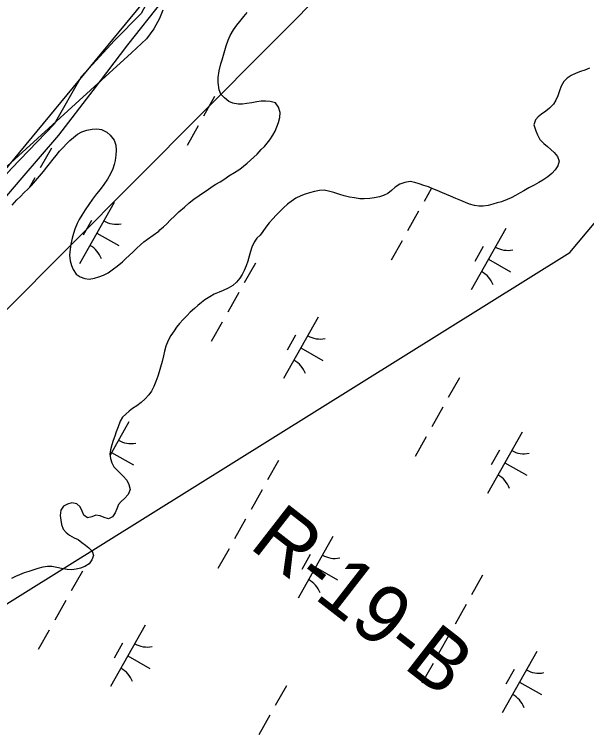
# Model space of a CAD drawing. Extents: x 3913936 to 3933962, y 195330 to 217741.
# Drawn here: x 3924747 to 3925153, y 201755 to 202270 of the extents above; entities that cross this region are included whole.
import ezdxf

# ---------------------------------------------------------------- set-up
doc = ezdxf.new("R2010")
doc.units = 0
for name, color, linetype in [('V-GRID-MAJR', 7, 'Continuous'), ('V-RIVR-EDGE', 7, 'Continuous'), ('V-RIVR-RANG-IDEN', 7, 'Continuous'), ('V-RRAP-FSHR', 7, 'Continuous'), ('V-TOPO-SHOR', 7, 'Continuous'), ('V-UTIL-LINE', 7, 'Continuous'), ('V-WETL-SWMP', 7, 'Continuous')]:
    doc.layers.add(name, color=color, linetype=linetype)

msp = doc.modelspace()

# ---------------------------------------------------------------- linework, layer by layer
at = {"layer": 'V-GRID-MAJR'}
msp.add_spline([(3925365.98, 197364.03), (3925326.04, 199633.54), (3925219.37, 205693.59), (3925112.71, 211753.63), (3925058.21, 214849.94)], degree=3, dxfattribs=at)
at = {"layer": 'V-RIVR-EDGE'}
msp.add_lwpolyline([(3925098.63, 202758.93), (3925059.31, 202672.43), (3925011, 202591.54), (3924949.22, 202480.33), (3924880.69, 202352.26), (3924836.88, 202270.25), (3924817.78, 202251.15), (3924794.19, 202225.31), (3924775.09, 202191.61), (3924744.76, 202160.16), (3924732.4, 202146.67), (3924713.3, 202127.58), (3924687.46, 202097.24), (3924658.25, 202064.67), (3924634.66, 202035.46), (3924616.69, 202004), (3924582.99, 201983.78), (3924550.41, 201972.55), (3924474.02, 201946.71), (3924413.35, 201918.62), (3924368.42, 201893.91), (3924286.41, 201801.79), (3924186.42, 201686.08), (3924176.5, 201661.59)], dxfattribs=at)
at = {"layer": 'V-RRAP-FSHR'}
msp.add_lwpolyline([(3924726.17, 202123.28), (3924752.16, 202153.55), (3924778.28, 202183.85), (3924802.78, 202215.47), (3924827.28, 202247.88), (3924851.73, 202278.74), (3924875.73, 202310.75), (3924899.72, 202342.75), (3924919.66, 202377.25), (3924937.4, 202413.98), (3924955.15, 202448.95), (3924972.75, 202484.87), (3924990.34, 202520.79), (3925007.93, 202556.72), (3925025.52, 202592.64), (3925043.1, 202628.57), (3925060.69, 202664.5), (3925078.33, 202700.4), (3925096.18, 202736.27)], dxfattribs=at)
at = {"layer": 'V-TOPO-SHOR'}
for points in [[(3924849.4, 202115.75), (3924850.19, 202116.51), (3924852.78, 202118.8), (3924854.95, 202120.88), (3924857.54, 202123.38), (3924860.65, 202126.61), (3924863.65, 202129.31), (3924867.59, 202132.75), (3924870.9, 202135.67), (3924874.21, 202138.27), (3924877.94, 202140.98), (3924881.05, 202143.07), (3924883.75, 202144.84), (3924887.27, 202147.34), (3924889.97, 202149.01), (3924892.97, 202150.78), (3924896.19, 202152.87), (3924899.19, 202154.85), (3924903.23, 202157.25), (3924906.86, 202159.75), (3924909.55, 202161.73), (3924912.25, 202163.92), (3924914.53, 202166), (3924916.8, 202168.19), (3924919.19, 202170.38), (3924922.19, 202173.71), (3924924.36, 202175.89), (3924926.33, 202178.18), (3924928.29, 202180.58), (3924930.46, 202183.8), (3924932.01, 202186.71), (3924933.25, 202189.73), (3924934.39, 202192.74), (3924935.31, 202196.48), (3924935.51, 202199.91), (3924934.46, 202203.75), (3924932.37, 202206.86), (3924928.43, 202207.78), (3924925.21, 202208.08), (3924922.2, 202208.07), (3924918.98, 202207.54), (3924915.35, 202206.81), (3924911.92, 202206.28), (3924908.81, 202205.96), (3924905.8, 202205.74), (3924901.85, 202206.46), (3924899.04, 202207.7), (3924896.02, 202210.28), (3924893.53, 202212.98), (3924892.27, 202215.98), (3924891.53, 202221.17), (3924891.62, 202224.7), (3924892.23, 202229.58), (3924893.47, 202234.47), (3924894.29, 202237.38), (3924895.83, 202242.36), (3924897.17, 202247.25), (3924898.61, 202251.3), (3924900.06, 202254.63), (3924902.43, 202258.58), (3924904.71, 202262.01), (3924906.98, 202264.62), (3924909.78, 202268.15), (3924912.16, 202270.96)], [(3925155.53, 202231.36), (3925152.1, 202230.1), (3925148.99, 202229.05), (3925145.98, 202227.8), (3925142.46, 202226.13), (3925139.66, 202224.25), (3925137.28, 202221.96), (3925135.32, 202218.63), (3925134.18, 202215.31), (3925132.95, 202211.88), (3925131.61, 202208.76), (3925129.85, 202205.95), (3925127.06, 202203.04), (3925124.46, 202200.85), (3925121.46, 202198.76), (3925119.08, 202196.89), (3925117, 202194.7), (3925115.88, 202191.27), (3925117.24, 202186.92), (3925118.6, 202184.02), (3925120.16, 202180.8), (3925122.97, 202177.9), (3925125.57, 202175.73), (3925127.97, 202173.66)], [(3924745.04, 202134.14), (3924748.49, 202137.79), (3924751.08, 202140.3), (3924753.67, 202142.99), (3924756.26, 202145.51), (3924758.76, 202148.02), (3924761.69, 202151.41), (3924764.54, 202154.7), (3924767.29, 202157.91), (3924769.8, 202161.03), (3924771.69, 202163.38), (3924774.37, 202166.84), (3924776.44, 202169.36), (3924778.76, 202172.39), (3924781.27, 202175.08), (3924783.68, 202177.68), (3924786.1, 202180.03), (3924788.6, 202182.2), (3924791.62, 202184.46), (3924794.56, 202186.11), (3924798.1, 202187.33), (3924802.08, 202188.12), (3924805.19, 202188.39), (3924808.57, 202187.79), (3924812.3, 202185.98), (3924814.81, 202183.91), (3924817.59, 202180.29), (3924818.81, 202176.66), (3924819.08, 202173.2), (3924818.83, 202169.65), (3924818.23, 202165.93), (3924817.55, 202162.98), (3924816.61, 202159.95), (3924815.06, 202156.32), (3924812.82, 202152.59), (3924810.24, 202148.69), (3924807.65, 202145.22), (3924805.15, 202142.27), (3924802.22, 202138.37), (3924799.55, 202134.55), (3924796.96, 202130.83), (3924794.55, 202127.02), (3924792.66, 202123.89), (3924791.37, 202121.03), (3924789.73, 202117.05), (3924788.7, 202114.02), (3924787.76, 202110.64), (3924786.82, 202106.31), (3924786.31, 202102.76), (3924785.89, 202098.61), (3924786.33, 202094.46), (3924787.3, 202091.26), (3924788.51, 202088.32), (3924790.69, 202085.04), (3924793.37, 202083.14), (3924796.75, 202082.03), (3924799.87, 202081.52), (3924803.67, 202082.22), (3924806.79, 202083.1), (3924809.98, 202084.49), (3924813.27, 202086.14), (3924817.15, 202088.84), (3924819.83, 202090.83), (3924823.54, 202093.96), (3924825.87, 202096.21), (3924828.2, 202098.3), (3924831.05, 202100.99), (3924833.64, 202103.5), (3924836.4, 202106.02), (3924838.73, 202108.02), (3924841.23, 202110.01), (3924849.4, 202115.75)], [(3925127.97, 202173.66), (3925130.26, 202171.49), (3925132.65, 202168.69), (3925133.91, 202165.37), (3925132.88, 202161.94), (3925131.02, 202159.13), (3925128.74, 202156.63), (3925125.74, 202154.13), (3925122.21, 202151.84), (3925119.52, 202150.17), (3925116.2, 202148.4), (3925112.37, 202146.31), (3925108.84, 202144.33), (3925106.25, 202142.76), (3925102.93, 202140.99), (3925099.82, 202139.42), (3925096.92, 202138.06), (3925092.87, 202136.49), (3925089.76, 202135.65), (3925086.86, 202134.71), (3925083.33, 202133.98), (3925079.9, 202133.45), (3925076.89, 202133.44), (3925073.78, 202133.95), (3925070.25, 202134.88), (3925067.23, 202135.9), (3925064.11, 202137.35), (3925060.58, 202138.9), (3925056.73, 202140.55), (3925053.93, 202141.68), (3925050.91, 202142.92), (3925047.27, 202144.47), (3925044.05, 202145.81), (3925040.93, 202147.04), (3925037.81, 202148.18), (3925034.49, 202149.31), (3925031.37, 202150.24)], [(3925031.37, 202150.24), (3925027.94, 202150.85), (3925024.21, 202150.32), (3925020.58, 202149.06), (3925017.36, 202146.87), (3925014.77, 202144.58), (3925012.08, 202142.5), (3925009.08, 202141.04), (3925006.17, 202139.99), (3925002.75, 202139.36), (3924999.22, 202138.73), (3924995.38, 202138.51), (3924992.16, 202138.71), (3924988.42, 202139.21), (3924984.99, 202139.83), (3924981.15, 202140.75), (3924977.93, 202141.78), (3924973.67, 202143.12), (3924970.03, 202144.04), (3924966.81, 202144.66), (3924963.48, 202144.54), (3924960.06, 202143.91), (3924956.53, 202142.97), (3924953.42, 202141.92), (3924950.21, 202140.77), (3924946.79, 202139.1), (3924943.47, 202136.8), (3924940.77, 202134.72), (3924937.98, 202132.33), (3924935.08, 202129.41), (3924932.8, 202126.91), (3924930.32, 202124.31), (3924927.84, 202121.5), (3924925.46, 202118.48), (3924923.28, 202115.47), (3924921.42, 202112.86), (3924919.14, 202110.57), (3924917.08, 202107.76), (3924915.53, 202104.33), (3924914.6, 202101.22), (3924913.68, 202097.99), (3924912.65, 202094.26), (3924911.52, 202090.93), (3924909.97, 202087.6), (3924908.63, 202084.9), (3924906.87, 202082.19), (3924904.49, 202079.49), (3924902, 202077.1), (3924898.69, 202075.11), (3924895.16, 202073.55), (3924892.26, 202072.39), (3924888.63, 202070.83), (3924885.62, 202069.05), (3924882.1, 202066.86), (3924879.61, 202064.99), (3924877.02, 202062.8), (3924874.64, 202060.72), (3924871.74, 202058.01), (3924869.46, 202055.72), (3924866.67, 202052.8), (3924864.08, 202049.99), (3924862.01, 202047.5), (3924860.15, 202044.9), (3924857.87, 202041.46), (3924856.01, 202038.03)], [(3924856.01, 202038.03), (3924854.36, 202033.98), (3924853.34, 202030.34), (3924852.72, 202027.12), (3924851.8, 202023.17), (3924850.67, 202019.12), (3924849.64, 202015.69), (3924848.61, 202012.57), (3924847.27, 202008.83), (3924845.72, 202005.3), (3924844.18, 202002.08), (3924842.21, 201999.37), (3924839.62, 201996.46), (3924836.72, 201993.85), (3924833.72, 201991.56), (3924830.71, 201989.58), (3924828.23, 201987.7), (3924825.84, 201985.72), (3924823.57, 201983.43), (3924821.91, 201980.63), (3924820.37, 201976.68), (3924819.03, 201973.04), (3924818, 201970.13), (3924816.86, 201966.91), (3924816.04, 201964), (3924815.12, 201960.36), (3924814.61, 201957.35), (3924814.93, 201954.13), (3924815.87, 201951.02), (3924817.33, 201948.33), (3924819.41, 201946.15), (3924821.7, 201943.98), (3924824.1, 201941.7), (3924826.7, 201938.8), (3924828.16, 201935.69), (3924828.9, 201932.05), (3924827.46, 201928.52)], [(3924827.46, 201928.52), (3924824.87, 201925.71), (3924822.69, 201923.63), (3924820.62, 201921.44), (3924819.49, 201918.53), (3924818.25, 201915.62), (3924816.49, 201912.71), (3924813.7, 201911.25), (3924810.58, 201912.17), (3924807.67, 201913.41), (3924804.66, 201913.92), (3924801.85, 201912.67), (3924798.74, 201911.93), (3924796.14, 201913.9), (3924794.89, 201916.7), (3924793.53, 201919.81), (3924791.03, 201921.98), (3924787.6, 201922.7), (3924784.39, 201921.86), (3924781.69, 201920.3), (3924779.83, 201917.59), (3924779.22, 201913.64), (3924779.65, 201910.32), (3924780.17, 201907.31), (3924781.32, 201904.1), (3924783.41, 201901.61), (3924785.9, 201899.75), (3924789.23, 201897.89), (3924792.04, 201896.55), (3924794.74, 201894.58), (3924797.34, 201892.62), (3924799.63, 201890.65), (3924802.03, 201888.37), (3924802.97, 201885.26), (3924801.84, 201882.14), (3924799.77, 201879.34), (3924796.87, 201877.36), (3924793.75, 201876.2), (3924790.54, 201875.47), (3924787.32, 201875.04), (3924784.1, 201875.24), (3924780.15, 201876.06), (3924776.93, 201876.68), (3924773.3, 201877.39), (3924770.29, 201877.49), (3924766.96, 201876.96), (3924763.33, 201876.02), (3924759.81, 201874.97), (3924756.9, 201873.92), (3924753.58, 201872.87), (3924750.37, 201871.51), (3924747.47, 201870.36), (3924744.56, 201868.9)]]:
    msp.add_lwpolyline(points, dxfattribs=at)
at = {"layer": 'V-UTIL-LINE'}
for points in [[(3922259.35, 198607.65), (3922481.8, 198996.51), (3922891.23, 199568.37), (3923401.91, 200205.88), (3924391.34, 201632.88), (3925141.51, 202100.49), (3925635.89, 202689.84), (3926060.57, 203224.55), (3926266.36, 203722.12), (3926398.76, 204373.14), (3926759.45, 205211.96), (3927229.53, 206070.79), (3927602.51, 206766.2), (3928031.78, 207586.17)], [(3927650.36, 207012.75), (3925143.73, 202648.17), (3924419.49, 201771.61), (3924393.53, 201817.62)], [(3926953.75, 204871.69), (3926114.53, 203439.18), (3924358.1, 201675.2), (3923230.85, 203513.49)]]:
    msp.add_lwpolyline(points, dxfattribs=at)
at = {"layer": 'V-WETL-SWMP'}
for p, q in [((3924888.99, 202211.31), (3924881.15, 202197.36)), ((3924877.23, 202190.39), (3924869.39, 202176.44)), ((3924772.97, 202174.48), (3924765.13, 202160.53)), ((3924761.21, 202153.56), (3924757.25, 202146.51)), ((3925043.18, 202146.15), (3925037.91, 202136.77)), ((3924817.55, 202135.99), (3924793.05, 202092.41)), ((3925033.99, 202129.8), (3925026.15, 202115.85)), ((3924801.51, 202123.21), (3924795.63, 202112.75)), ((3924805.3, 202114.2), (3924820.99, 202105.38)), ((3925095.91, 202117.44), (3925071.41, 202073.86)), ((3925022.23, 202108.88), (3925014.39, 202094.93)), ((3925079.88, 202104.66), (3925074, 202094.2)), ((3924917.97, 202092.97), (3924910.13, 202079.02)), ((3925083.66, 202095.65), (3925099.35, 202086.83)), ((3924906.21, 202072.05), (3924898.37, 202058.1)), ((3924962.55, 202054.48), (3924938.05, 202010.9)), ((3924894.45, 202051.13), (3924886.61, 202037.18)), ((3924946.51, 202041.7), (3924940.63, 202031.24)), ((3924950.3, 202032.69), (3924965.99, 202023.87)), ((3925062.97, 202011.46), (3925055.13, 201997.51)), ((3925051.21, 201990.54), (3925043.37, 201976.59)), ((3924827.94, 201980.19), (3924814.68, 201956.6)), ((3925039.45, 201969.62), (3925031.61, 201955.67)), ((3925107.54, 201972.98), (3925083.04, 201929.39)), ((3925091.51, 201960.19), (3925085.63, 201949.73)), ((3924815.69, 201958.4), (3924831.38, 201949.58)), ((3924934.53, 201952.88), (3924926.69, 201938.93)), ((3925095.29, 201951.18), (3925110.98, 201942.36)), ((3924922.77, 201931.96), (3924914.93, 201918.01)), ((3924911.01, 201911.04), (3924903.17, 201897.09)), ((3924972.94, 201898.69), (3924948.44, 201855.1)), ((3924899.25, 201890.12), (3924891.41, 201876.17)), ((3924956.9, 201885.9), (3924951.02, 201875.44)), ((3924960.69, 201876.89), (3924976.38, 201868.07)), ((3924795, 201874.21), (3924787.16, 201860.26)), ((3925079.53, 201871.37), (3925071.69, 201857.42)), ((3924783.24, 201853.29), (3924775.4, 201839.34)), ((3925067.77, 201850.45), (3925059.93, 201836.5)), ((3924839.57, 201835.73), (3924815.07, 201792.14)), ((3924771.48, 201832.37), (3924763.64, 201818.42)), ((3925056.01, 201829.53), (3925048.17, 201815.58)), ((3924823.54, 201822.94), (3924817.66, 201812.48)), ((3925117.94, 201817.18), (3925093.44, 201773.59)), ((3924827.32, 201813.93), (3924843.01, 201805.11)), ((3925044.25, 201808.61), (3925036.41, 201794.66)), ((3925101.9, 201804.39), (3925096.02, 201793.93)), ((3925105.69, 201795.38), (3925121.38, 201786.56)), ((3924939.99, 201792.7), (3924932.15, 201778.75)), ((3924928.23, 201771.78), (3924920.39, 201757.83))]:
    msp.add_line(p, q, dxfattribs=at)
for points in [[(3924852.24, 202272.52), (3924849.94, 202266.71), (3924845.7, 202259.34), (3924840.68, 202252.36), (3924829.87, 202242.26), (3924800.9, 202215.84), (3924725.19, 202147.09)], [(3924918.98, 202207.55), (3924915.35, 202206.81), (3924911.92, 202206.28), (3924908.81, 202205.96), (3924905.8, 202205.74), (3924901.85, 202206.46), (3924899.04, 202207.7), (3924896.02, 202210.28), (3924893.53, 202212.98), (3924892.27, 202215.98), (3924891.53, 202221.17), (3924891.62, 202224.7), (3924892.23, 202229.58), (3924893.47, 202234.47), (3924894.29, 202237.38), (3924895.83, 202242.36), (3924897.17, 202247.25), (3924898.61, 202251.3), (3924900.05, 202254.63), (3924902.43, 202258.58), (3924904.71, 202262.01), (3924906.98, 202264.61), (3924909.78, 202268.15), (3924912.16, 202270.96)], [(3925152.1, 202230.1), (3925148.99, 202229.05), (3925145.98, 202227.8), (3925142.46, 202226.13), (3925139.66, 202224.25), (3925137.28, 202221.96), (3925135.32, 202218.63), (3925134.18, 202215.31), (3925132.95, 202211.88), (3925131.61, 202208.76), (3925129.85, 202205.95), (3925127.05, 202203.04), (3925124.46, 202200.85), (3925121.46, 202198.77), (3925119.08, 202196.89), (3925117.01, 202194.7), (3925115.87, 202191.27), (3925117.24, 202186.92), (3925118.59, 202184.01), (3925120.16, 202180.8), (3925122.97, 202177.9), (3925125.57, 202175.73), (3925127.97, 202173.66), (3925130.26, 202171.48), (3925132.65, 202168.69), (3925133.91, 202165.37), (3925132.88, 202161.94), (3925131.02, 202159.13), (3925128.74, 202156.63), (3925125.74, 202154.13), (3925122.21, 202151.84), (3925119.52, 202150.17), (3925116.2, 202148.4), (3925112.37, 202146.31), (3925108.84, 202144.33), (3925106.25, 202142.76), (3925102.93, 202140.99), (3925099.82, 202139.42), (3925096.92, 202138.06), (3925092.87, 202136.49), (3925089.76, 202135.65), (3925086.86, 202134.71), (3925083.33, 202133.98), (3925079.9, 202133.45), (3925076.89, 202133.44), (3925073.78, 202133.95), (3925070.25, 202134.87), (3925067.23, 202135.9), (3925064.11, 202137.35), (3925060.58, 202138.9), (3925056.73, 202140.55), (3925053.93, 202141.68), (3925050.91, 202142.92), (3925047.27, 202144.47), (3925044.05, 202145.81), (3925040.93, 202147.04), (3925037.81, 202148.18), (3925034.49, 202149.31), (3925031.37, 202150.24), (3925027.94, 202150.85), (3925024.21, 202150.32), (3925020.58, 202149.06), (3925017.37, 202146.87), (3925014.77, 202144.58), (3925012.08, 202142.5), (3925009.08, 202141.04), (3925006.17, 202139.99), (3925002.75, 202139.36), (3924999.22, 202138.73), (3924995.38, 202138.51), (3924992.16, 202138.71), (3924988.42, 202139.21), (3924984.99, 202139.83), (3924981.15, 202140.75), (3924977.93, 202141.78), (3924973.67, 202143.12), (3924970.03, 202144.04), (3924966.81, 202144.66), (3924963.49, 202144.54), (3924960.06, 202143.91), (3924956.54, 202142.97), (3924953.42, 202141.92), (3924950.21, 202140.77), (3924946.79, 202139.1), (3924943.47, 202136.8), (3924940.78, 202134.72), (3924937.98, 202132.33), (3924935.08, 202129.41), (3924932.8, 202126.91), (3924930.32, 202124.31), (3924927.83, 202121.5), (3924925.46, 202118.48), (3924923.28, 202115.46), (3924921.42, 202112.86), (3924919.14, 202110.57), (3924917.08, 202107.76), (3924915.53, 202104.33), (3924914.6, 202101.22), (3924913.68, 202097.99), (3924912.65, 202094.26), (3924911.52, 202090.93)], [(3925155.53, 202231.36), (3925152.1, 202230.1)], [(3924774.37, 202166.84), (3924776.44, 202169.36), (3924778.76, 202172.39), (3924781.27, 202175.08), (3924783.68, 202177.68), (3924786.1, 202180.03), (3924788.6, 202182.2), (3924791.62, 202184.46), (3924794.56, 202186.11), (3924798.1, 202187.33), (3924802.08, 202188.12), (3924805.19, 202188.39), (3924808.57, 202187.79), (3924812.29, 202185.98), (3924814.81, 202183.91), (3924817.59, 202180.29), (3924818.81, 202176.66), (3924819.08, 202173.2), (3924818.83, 202169.65), (3924818.23, 202165.93), (3924817.55, 202162.98), (3924816.61, 202159.95), (3924815.06, 202156.32), (3924812.82, 202152.59), (3924810.24, 202148.69), (3924807.65, 202145.22), (3924805.15, 202142.27), (3924802.22, 202138.37), (3924799.55, 202134.55), (3924796.96, 202130.83), (3924794.55, 202127.01), (3924792.66, 202123.89), (3924791.37, 202121.04), (3924789.73, 202117.05), (3924788.7, 202114.02), (3924787.76, 202110.64), (3924786.82, 202106.31), (3924786.31, 202102.77), (3924785.89, 202098.61), (3924786.33, 202094.46), (3924787.29, 202091.26), (3924788.52, 202088.32), (3924790.69, 202085.04), (3924793.37, 202083.15), (3924796.75, 202082.03), (3924799.87, 202081.52), (3924803.67, 202082.22), (3924806.79, 202083.1), (3924809.98, 202084.49), (3924813.27, 202086.14), (3924817.15, 202088.83), (3924819.83, 202090.83), (3924823.54, 202093.96), (3924825.87, 202096.21), (3924828.2, 202098.3), (3924831.05, 202100.99), (3924833.64, 202103.5), (3924836.4, 202106.02), (3924838.73, 202108.02), (3924841.23, 202110.01), (3924849.4, 202115.75), (3924850.19, 202116.51), (3924852.78, 202118.8), (3924854.95, 202120.88), (3924857.54, 202123.38), (3924860.65, 202126.61), (3924863.65, 202129.32), (3924867.59, 202132.75), (3924870.9, 202135.67), (3924874.21, 202138.27), (3924877.95, 202140.98), (3924881.05, 202143.07), (3924883.75, 202144.84), (3924887.27, 202147.34), (3924889.97, 202149.01), (3924892.97, 202150.78), (3924896.19, 202152.87), (3924899.19, 202154.85), (3924903.23, 202157.25), (3924906.86, 202159.75), (3924909.55, 202161.73), (3924912.25, 202163.92), (3924914.52, 202166), (3924916.8, 202168.19), (3924919.19, 202170.38), (3924922.19, 202173.71), (3924924.36, 202175.89), (3924926.33, 202178.18), (3924928.29, 202180.58), (3924930.46, 202183.8), (3924932.01, 202186.71), (3924933.25, 202189.73), (3924934.39, 202192.74), (3924935.31, 202196.48), (3924935.51, 202199.91), (3924934.46, 202203.75), (3924932.37, 202206.86), (3924928.43, 202207.78), (3924925.21, 202208.08), (3924922.2, 202208.07), (3924918.98, 202207.55)], [(3924745.04, 202134.14), (3924748.49, 202137.79), (3924751.08, 202140.3), (3924753.67, 202142.99), (3924756.26, 202145.51), (3924758.76, 202148.02), (3924761.69, 202151.41), (3924764.54, 202154.7), (3924767.3, 202157.91), (3924769.8, 202161.03), (3924771.69, 202163.38), (3924774.37, 202166.84)], [(3924911.52, 202090.93), (3924909.97, 202087.6), (3924908.63, 202084.9), (3924906.87, 202082.2), (3924904.49, 202079.49), (3924902, 202077.09), (3924898.69, 202075.11), (3924895.16, 202073.55), (3924892.26, 202072.4), (3924888.63, 202070.83), (3924885.62, 202069.05), (3924882.1, 202066.86), (3924879.61, 202064.99), (3924877.02, 202062.8), (3924874.64, 202060.72), (3924871.74, 202058.01), (3924869.46, 202055.72), (3924866.67, 202052.8), (3924864.08, 202049.99), (3924862.01, 202047.5), (3924860.15, 202044.9), (3924857.87, 202041.46), (3924856.01, 202038.03), (3924854.36, 202033.98), (3924853.34, 202030.34), (3924852.72, 202027.12), (3924851.8, 202023.17), (3924850.67, 202019.12), (3924849.64, 202015.69), (3924848.61, 202012.57), (3924847.27, 202008.83), (3924845.72, 202005.3), (3924844.17, 202002.08), (3924842.21, 201999.37), (3924839.62, 201996.46), (3924836.72, 201993.85), (3924833.72, 201991.56), (3924830.71, 201989.58), (3924828.23, 201987.7), (3924825.84, 201985.72), (3924823.56, 201983.43), (3924821.91, 201980.63), (3924820.37, 201976.68), (3924819.03, 201973.04), (3924818, 201970.13), (3924816.86, 201966.91), (3924816.04, 201964), (3924815.12, 201960.36), (3924814.6, 201957.35), (3924814.93, 201954.13), (3924815.87, 201951.02), (3924817.33, 201948.32), (3924819.41, 201946.15), (3924821.7, 201943.98), (3924824.1, 201941.7), (3924826.7, 201938.8), (3924828.16, 201935.69), (3924828.9, 201932.05), (3924827.46, 201928.52), (3924824.87, 201925.71), (3924822.69, 201923.63), (3924820.62, 201921.44), (3924819.49, 201918.53), (3924818.25, 201915.62), (3924816.5, 201912.71), (3924813.7, 201911.25), (3924810.58, 201912.17), (3924807.67, 201913.41), (3924804.66, 201913.92), (3924801.86, 201912.67), (3924798.74, 201911.93), (3924796.14, 201913.9), (3924794.89, 201916.7), (3924793.53, 201919.81), (3924791.03, 201921.98), (3924787.6, 201922.7), (3924784.39, 201921.86), (3924781.69, 201920.3), (3924779.83, 201917.59), (3924779.22, 201913.64), (3924779.64, 201910.32), (3924780.17, 201907.31), (3924781.32, 201904.1), (3924783.41, 201901.61), (3924785.9, 201899.75), (3924789.23, 201897.89), (3924792.04, 201896.55), (3924794.74, 201894.58), (3924797.34, 201892.62), (3924799.63, 201890.65), (3924802.03, 201888.37), (3924802.97, 201885.26), (3924801.84, 201882.14), (3924799.77, 201879.33), (3924796.87, 201877.36), (3924793.75, 201876.2), (3924790.54, 201875.47), (3924787.32, 201875.04), (3924784.1, 201875.24), (3924780.16, 201876.06), (3924776.93, 201876.68)], [(3924776.93, 201876.68), (3924773.3, 201877.39), (3924770.29, 201877.49), (3924766.97, 201876.96), (3924763.33, 201876.02), (3924759.81, 201874.97), (3924756.9, 201873.92), (3924753.58, 201872.87), (3924750.37, 201871.52), (3924747.47, 201870.36), (3924744.56, 201868.9)]]:
    msp.add_lwpolyline(points, dxfattribs=at)
for centre, start, end in [((3924819.04, 202138.16), 239.8861, 281.4297), ((3924791.97, 202090.01), 19.8861, 61.4297), ((3925097.41, 202119.61), 239.8861, 281.4297), ((3925070.34, 202071.46), 19.8861, 61.4297), ((3924964.04, 202056.65), 239.8861, 281.4297), ((3924936.97, 202008.5), 19.8861, 61.4297), ((3924829.43, 201982.36), 239.8861, 281.4297), ((3925109.04, 201975.14), 239.8861, 281.4297), ((3925081.97, 201926.99), 19.8861, 61.4297), ((3924974.43, 201900.85), 239.8861, 281.4297), ((3924947.36, 201852.7), 19.8861, 61.4297), ((3924841.06, 201837.89), 239.8861, 281.4297), ((3924813.99, 201789.74), 19.8861, 61.4297), ((3925119.43, 201819.35), 239.8861, 281.4297), ((3925092.36, 201771.19), 19.8861, 61.4297)]:
    msp.add_arc(centre, 17.62, start, end, dxfattribs=at)

# ---------------------------------------------------------------- texts
at = {"layer": 'V-RIVR-RANG-IDEN'}
msp.add_text('R-19-B', height=41.5, rotation=322.1609, dxfattribs=at).set_placement((3924912.74, 201891.31))

doc.saveas('drawing.dxf')
